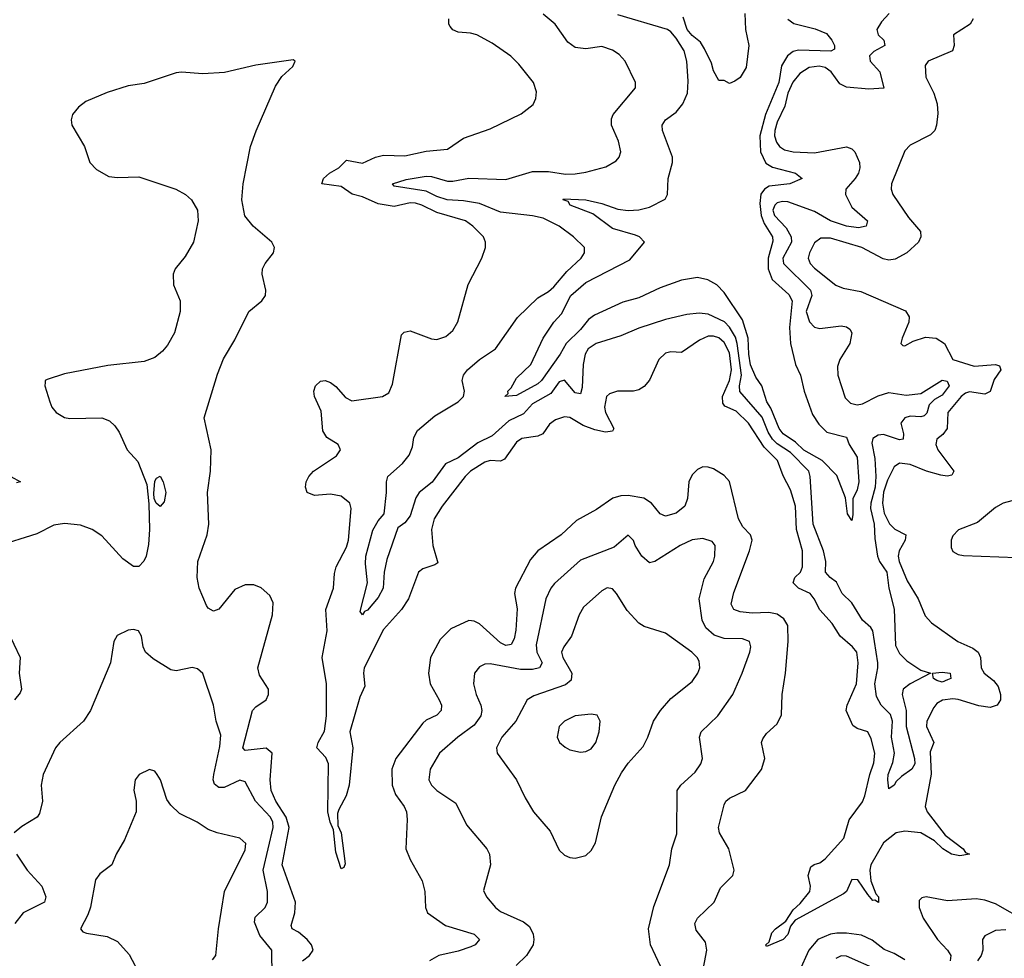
# Model space of a CAD drawing. Header units: inches. Extents: x 1552611 to 1694776, y 811966 to 917215.
# Tile 519 of 549: x 1663962 to 1667664, y 901799 to 905326. Entities that reach past the tile are written whole.
import ezdxf

# ---------------------------------------------------------------- set-up
doc = ezdxf.new("R2010")
doc.units = ezdxf.units.IN
doc.header["$MEASUREMENT"] = 0
doc.layers.add('B6960', color=7, linetype='Continuous')

msp = doc.modelspace()

# ---------------------------------------------------------------- linework, layer by layer
at = {"layer": 'B6960', "color": 5}
for points, elevation in [([(1667230.2, 905350.2), (1667201.6, 905318.4), (1667183.9, 905290), (1667189.4, 905270), (1667211.1, 905250), (1667214.9, 905230), (1667172.9, 905207.1), (1667156.8, 905190), (1667159.4, 905170), (1667196, 905130), (1667210.8, 905069.2), (1667154.4, 905065.6), (1667070, 905073.2), (1667045.8, 905085.8), (1667012.6, 905130), (1666990, 905146.4), (1666967.8, 905152.2), (1666930, 905147), (1666895.2, 905124.8), (1666868.3, 905091.7), (1666849.8, 905050), (1666838.6, 905001.4), (1666810, 904940.9), (1666800.4, 904910), (1666799.7, 904890), (1666806.7, 904866.7), (1666818.9, 904850), (1666837.4, 904837.4), (1666870, 904830.4), (1666950, 904826.1), (1667070, 904848.2), (1667090, 904840.6), (1667101.5, 904830), (1667119.8, 904790), (1667121.1, 904770), (1667115.3, 904750), (1667103.5, 904730), (1667067.6, 904690), (1667066.3, 904670), (1667090, 904621.4), (1667148.9, 904570), (1667143.7, 904550), (1667116.1, 904543.9), (1667069.8, 904550), (1667010, 904570.7), (1666950, 904605.9), (1666850, 904641.3), (1666830, 904642.9), (1666810, 904638.4), (1666800.4, 904630), (1666793.4, 904610), (1666799.4, 904590), (1666843.9, 904543.9), (1666862.8, 904510), (1666863, 904490), (1666830.5, 904430), (1666833.3, 904410), (1666934.5, 904310), (1666939.5, 904290), (1666918.8, 904230), (1666930.9, 904190.9), (1666950, 904170.9), (1666970, 904166.4), (1667050, 904175.4), (1667070, 904172.3), (1667082.8, 904162.8), (1667090.2, 904150.2), (1667082.3, 904110), (1667045.4, 904050), (1667036.4, 904023.6), (1667038.2, 903990), (1667065.6, 903905.6), (1667085.2, 903885.2), (1667110, 903878.9), (1667130, 903883), (1667190, 903913.1), (1667230, 903925.4), (1667294.8, 903914.8), (1667350, 903921.5), (1667430, 903971.2), (1667448.5, 903968.5), (1667456, 903950), (1667430, 903915.5), (1667401.1, 903898.9), (1667380.8, 903879.2), (1667372.1, 903848), (1667362.5, 903837.5), (1667350, 903833.7), (1667310, 903836.5), (1667290, 903829.9), (1667275, 903810), (1667284.5, 903770), (1667284, 903750), (1667270, 903747.9), (1667210, 903767.8), (1667190, 903764.5), (1667170, 903752.1), (1667165, 903735.1), (1667177, 903677), (1667181.2, 903610), (1667178.6, 903570), (1667161.3, 903510), (1667161.1, 903490), (1667174.9, 903430), (1667176.8, 903376.8), (1667186.3, 903310), (1667194.3, 903290), (1667222.2, 903250), (1667229.1, 903190), (1667249.2, 903110.8), (1667254.9, 902974.9), (1667270, 902944), (1667296.9, 902916.9), (1667350, 902882.4), (1667386, 902870), (1667309.6, 902830.4), (1667283.8, 902810), (1667279.8, 902790), (1667294.8, 902730), (1667295.1, 902670), (1667325.6, 902550), (1667326.8, 902530), (1667316.6, 902510), (1667277.4, 902482.6), (1667257, 902463), (1667250, 902449.6), (1667230, 902436), (1667225.3, 902470), (1667227.5, 902490), (1667245, 902535), (1667250.7, 902570), (1667239, 902630), (1667242.8, 902690), (1667235.2, 902715.2), (1667200.5, 902750), (1667182.9, 902782.9), (1667176.5, 902830), (1667188.3, 902890), (1667187.7, 902910), (1667169.4, 903029.4), (1667162.1, 903042.1), (1667129.9, 903069.9), (1667090, 903134.4), (1667054.2, 903170), (1667032.3, 903212.3), (1667008.5, 903230), (1666991.5, 903250), (1666992.1, 903290), (1666984.2, 903330), (1666945.5, 903430), (1666933.8, 903610), (1666928.7, 903630), (1666859.9, 903699.9), (1666810, 903732.3), (1666792.5, 903750), (1666776.4, 903776.4), (1666752.9, 903832.9), (1666669.3, 903929.3), (1666667.8, 903950), (1666675.1, 903990), (1666659.7, 904110), (1666652.7, 904132.7), (1666630.9, 904170.9), (1666611.5, 904191.5), (1666550, 904220.2), (1666516.5, 904223.5), (1666470, 904219.1), (1666390, 904199.8), (1666290, 904167.6), (1666221.5, 904138.5), (1666128.8, 904110), (1666099.7, 904090), (1666088.3, 904070), (1666080.1, 904030), (1666076.1, 903943.9), (1666070, 903920.8), (1666050, 903923.9), (1666010, 903972), (1665990, 903965.4), (1665958.1, 903921.9), (1665890, 903882.7), (1665855.4, 903844.6), (1665800.6, 903819.4), (1665737.7, 903762.3), (1665684.3, 903735.7), (1665610, 903680.1), (1665563.2, 903656.8), (1665512, 903588), (1665463.3, 903550), (1665451.7, 903530), (1665430, 903462.1), (1665410, 903435.2), (1665383.2, 903416.8), (1665341.9, 903298.1), (1665331.7, 903250), (1665328.4, 903190), (1665310, 903154.5), (1665270, 903107.2), (1665257.7, 903102.3), (1665250, 903089.4), (1665242.3, 903102.3), (1665269.9, 903210), (1665261.3, 903281.3), (1665263.6, 903310), (1665290, 903408), (1665310, 903443.5), (1665331.8, 903470), (1665341, 903550), (1665340.3, 903590), (1665346.2, 903610), (1665401.6, 903658.4), (1665426, 903690), (1665438.8, 903721.2), (1665443.3, 903756.7), (1665457.6, 903782.4), (1665522.1, 903837.9), (1665609.7, 903890), (1665630.6, 903910), (1665634.2, 903930), (1665625.1, 903970), (1665630.8, 903990), (1665644.8, 904010), (1665690, 904049.4), (1665750.5, 904089.5), (1665833, 904207), (1665910, 904281.3), (1665950, 904305.2), (1665970, 904322.7), (1666019.3, 904380.7), (1666072.4, 904430), (1666084.7, 904450), (1666084.7, 904470), (1666043.9, 904510), (1665990, 904550.6), (1665930, 904580.2), (1665890, 904589.9), (1665770, 904602.6), (1665690, 904635.5), (1665630, 904645.8), (1665569.4, 904649.4), (1665530, 904662.3), (1665490, 904682.2), (1665370, 904700.9), (1665363.6, 904710), (1665414.2, 904725.8), (1665490, 904738.8), (1665510, 904737.3), (1665570, 904719.7), (1665590, 904719.4), (1665650, 904731.4), (1665790, 904725.9), (1665890, 904755.4), (1665950, 904755.5), (1666013.6, 904746.4), (1666050, 904747.1), (1666090, 904753), (1666166.1, 904773.9), (1666203.9, 904796.1), (1666216.2, 904810), (1666222.4, 904830), (1666213.5, 904870), (1666186.6, 904930), (1666186.6, 904953.4), (1666193.1, 904970), (1666277, 905070), (1666277, 905090), (1666238.5, 905170), (1666215.6, 905195.6), (1666190, 905212.2), (1666150, 905225.3), (1666090, 905216.5), (1666050, 905221.3), (1666022.3, 905242.3), (1665975.5, 905310), (1665930, 905347.5)], 760), ([(1666688.4, 905350), (1666690.3, 905290), (1666703, 905230), (1666693.2, 905146.8), (1666670, 905108.7), (1666650, 905095.3), (1666630, 905086), (1666610, 905098), (1666590, 905098), (1666570, 905134), (1666562.5, 905162.5), (1666537.1, 905217.1), (1666522, 905242), (1666490, 905267.6), (1666471.6, 905290), (1666455.7, 905335.7)], 720), ([(1667546, 905330), (1667535.8, 905310), (1667472.4, 905270), (1667474.9, 905230), (1667468.9, 905210), (1667378, 905170), (1667366.2, 905153.8), (1667369.2, 905110), (1667399.1, 905050), (1667411.6, 905010), (1667413.8, 904973.8), (1667409.1, 904930), (1667402.3, 904910), (1667386.4, 904893.6), (1667310, 904854.6), (1667290, 904834), (1667239.4, 904710), (1667238.5, 904690), (1667244.1, 904670), (1667303.5, 904583.5), (1667349.2, 904530), (1667350.2, 904510), (1667340.6, 904490), (1667297.8, 904450), (1667253.3, 904426.7), (1667230, 904423.1), (1667208, 904428), (1667127.4, 904470), (1667010, 904505.7), (1666974.4, 904505.6), (1666950, 904487.4), (1666930.9, 904450), (1666926.6, 904430), (1666934.2, 904410), (1666950, 904393), (1667030, 904329.2), (1667057.7, 904317.7), (1667124.7, 904304.7), (1667292.6, 904232.6), (1667305.6, 904210), (1667304.6, 904190), (1667279.5, 904130), (1667274.8, 904110), (1667282.4, 904102.4), (1667290, 904100.5), (1667321.4, 904118.6), (1667367.1, 904132.9), (1667407.7, 904130), (1667438.8, 904110), (1667469.7, 904049.7), (1667550, 904024.6), (1667631, 904030), (1667645.4, 904025.4), (1667650, 904014.8), (1667651.1, 904010), (1667626, 903974), (1667610, 903929), (1667590, 903919.1), (1667532.3, 903927.7), (1667517.6, 903922.4), (1667501.1, 903910), (1667451.2, 903850), (1667448.4, 903790), (1667432.6, 903767.4), (1667410.2, 903750), (1667405.9, 903730), (1667414, 903710), (1667474.4, 903630), (1667465.9, 903614.1), (1667448.7, 903611.3), (1667425.2, 903614.8), (1667371.4, 903630), (1667310, 903655.3), (1667270, 903660.4), (1667250, 903646), (1667223.9, 903596.1), (1667210, 903550.7), (1667205.2, 903510), (1667212, 903472), (1667232.1, 903432.1), (1667251.8, 903411.8), (1667293.8, 903390), (1667290.6, 903370), (1667268.9, 903330), (1667264.8, 903310), (1667268.1, 903290), (1667298, 903218), (1667340.1, 903150), (1667365.9, 903085.9), (1667390, 903060.2), (1667488.8, 902990), (1667545.1, 902965.1), (1667566, 902950), (1667573.8, 902930), (1667576.1, 902890), (1667587.9, 902870), (1667623.3, 902843.3), (1667640.8, 902820.8), (1667649.7, 902790), (1667648.8, 902770), (1667637.1, 902750), (1667610, 902741), (1667568.2, 902748.2), (1667490, 902771.5), (1667470, 902773.7), (1667431.5, 902768.5), (1667410, 902756.3), (1667398.1, 902741.9), (1667372, 902690), (1667371.3, 902670), (1667398.6, 902610), (1667384.9, 902575.1), (1667388.4, 902491.5), (1667366, 902370), (1667373.3, 902350), (1667441.4, 902261.4), (1667509.4, 902210), (1667517.2, 902197.2), (1667532.7, 902190), (1667496.5, 902183.5), (1667464.7, 902190), (1667433.1, 902210), (1667400.9, 902240.9), (1667350, 902270.6), (1667290, 902276.7), (1667256.5, 902270), (1667210, 902233.2), (1667161.4, 902150), (1667157.9, 902130), (1667161.9, 902090), (1667181, 902041), (1667190.3, 902030), (1667191.2, 902008.8), (1667177.3, 902017.3), (1667170, 902016.5), (1667150, 902038.3), (1667113.6, 902093.6), (1667090, 902095.4), (1667070.5, 902050), (1667059.2, 902040.8), (1666877.9, 901942.1), (1666860.2, 901919.8), (1666850, 901888), (1666832.6, 901870), (1666770, 901843), (1666767.6, 901850), (1666779, 901861), (1666790, 901894.6), (1666803, 901910), (1666841.8, 901938.2), (1666870, 901980.9), (1666895.6, 902004.4), (1666932.4, 902050), (1666935, 902070), (1666926.8, 902110), (1666936.8, 902143.2), (1666948.6, 902151.4), (1666970, 902157.3), (1666990, 902173.1), (1667060.1, 902250), (1667080.7, 902319.3), (1667130, 902387.5), (1667139.4, 902410), (1667157.5, 902490), (1667173.2, 902533.2), (1667176.9, 902570), (1667163.6, 902623.6), (1667150.7, 902650), (1667110, 902662.3), (1667093.7, 902673.7), (1667068.8, 902730), (1667072.8, 902750), (1667108.2, 902830), (1667113.8, 902910), (1667108.7, 902950), (1667092.6, 902970), (1667046.2, 903010), (1667017.1, 903057.1), (1666970, 903109.1), (1666949.4, 903150), (1666933.9, 903170), (1666889.9, 903190), (1666869.4, 903210), (1666876.6, 903230), (1666897.3, 903250), (1666904.8, 903270), (1666905.4, 903330), (1666882, 903410), (1666878.6, 903498.6), (1666860, 903560), (1666832.4, 903612.4), (1666811.1, 903670), (1666760.5, 903720.5), (1666702.4, 903810), (1666655.6, 903855.6), (1666613.4, 903873.5), (1666605.6, 903885.6), (1666604.4, 903910), (1666630.6, 903970), (1666638.4, 904010), (1666630, 904074.7), (1666610, 904113.8), (1666590, 904130.6), (1666570, 904137.5), (1666550, 904136.7), (1666517.6, 904122.4), (1666450, 904075.6), (1666410, 904077.7), (1666390, 904073.7), (1666364.9, 904050), (1666330, 903971.6), (1666310, 903948.4), (1666290, 903935.2), (1666270.1, 903929.9), (1666209.4, 903930.6), (1666179.6, 903920.4), (1666168.6, 903910), (1666160.4, 903870), (1666163.7, 903850), (1666195, 903790), (1666190, 903780.4), (1666164.2, 903775.8), (1666124.6, 903784.6), (1666080.8, 903800.8), (1666030, 903831.4), (1666010, 903834.2), (1665976.8, 903823.2), (1665954.1, 903805.9), (1665928.9, 903770), (1665910, 903760.9), (1665850, 903752.1), (1665830, 903738.4), (1665785, 903675), (1665770, 903667.2), (1665730, 903669.9), (1665710, 903663.9), (1665656.9, 903630), (1665636.1, 903610), (1665550, 903498), (1665520.2, 903450), (1665510.2, 903410), (1665514.6, 903350), (1665534.3, 903285.7), (1665522.5, 903277.5), (1665477.2, 903262.8), (1665460.7, 903250), (1665424.2, 903150), (1665397.1, 903110), (1665330, 903034.8), (1665257.2, 902890), (1665254.6, 902870), (1665258.9, 902821.1), (1665240, 902780), (1665202.5, 902650), (1665214.1, 902590), (1665200.6, 902450), (1665188.9, 902410), (1665161.2, 902358.8), (1665157, 902343), (1665158.2, 902298.2), (1665170.4, 902270), (1665185.8, 902154.2), (1665179.9, 902140.1), (1665170, 902135.1), (1665150, 902198), (1665141.9, 902281.9), (1665128.7, 902310), (1665120.6, 902350), (1665122.7, 902530), (1665113.2, 902553.2), (1665078.6, 902590), (1665084.1, 902610), (1665107.4, 902652.6), (1665115.3, 902710), (1665115.6, 902830), (1665099.1, 902930), (1665118, 903030), (1665113.3, 903110), (1665141.8, 903190), (1665145.4, 903245.4), (1665152, 903270), (1665190, 903344.7), (1665198.4, 903370), (1665208.6, 903490), (1665202.4, 903510), (1665170, 903535.8), (1665130, 903543.2), (1665070, 903538.5), (1665043, 903550), (1665036.9, 903570), (1665038.5, 903590), (1665048.7, 903610), (1665066.6, 903630), (1665153.1, 903686.9), (1665167.3, 903710), (1665159.5, 903730), (1665116.7, 903756.7), (1665101.5, 903781.5), (1665094.7, 903854.7), (1665070.7, 903910), (1665068.2, 903930), (1665074.2, 903950), (1665092.4, 903967.6), (1665110, 903970.9), (1665130, 903962.7), (1665150, 903947.7), (1665186.5, 903906.5), (1665210, 903893.9), (1665326, 903910), (1665350, 903924), (1665363.9, 903956.1), (1665397.4, 904142.6), (1665407.3, 904152.7), (1665430, 904156.5), (1665510, 904127.2), (1665530, 904124.7), (1665563.6, 904136.4), (1665590, 904158.9), (1665609.2, 904190.8), (1665648.4, 904331.6), (1665699.7, 904430), (1665713.3, 904470), (1665713.6, 904490), (1665705.1, 904510), (1665666, 904550), (1665637.6, 904570), (1665530, 904601.9), (1665474.2, 904630), (1665450, 904636.6), (1665430, 904637.9), (1665370, 904624.4), (1665310, 904634), (1665250, 904660.3), (1665211.3, 904671.3), (1665170, 904699.4), (1665098.3, 904710), (1665104.5, 904730), (1665126.7, 904750), (1665161.5, 904770), (1665190, 904798.9), (1665250, 904787.3), (1665299.1, 904810), (1665330, 904817.6), (1665410, 904814.6), (1665490, 904831.7), (1665570, 904840.3), (1665630, 904881.1), (1665730, 904916.5), (1665847.5, 904972.5), (1665892.6, 905007.4), (1665902.9, 905030), (1665904.8, 905055.2), (1665893, 905090), (1665839, 905159), (1665808.8, 905188.8), (1665737.9, 905237.9), (1665680.7, 905270), (1665656.4, 905276.4), (1665610, 905279.6), (1665590, 905287.8), (1665580.5, 905300.5), (1665575.5, 905310), (1665575.3, 905330)], 780), ([(1666850, 905327.9), (1666872.3, 905312.3), (1666952.5, 905292.5), (1666994.6, 905274.6), (1667015.8, 905250), (1667025.8, 905230), (1667024.9, 905215.1), (1667011.7, 905208.3), (1666890, 905211.7), (1666870, 905206.7), (1666849.1, 905190.9), (1666826.5, 905153.5), (1666815.8, 905090), (1666765.2, 904970), (1666743.9, 904890), (1666746.7, 904830), (1666767.5, 904787.5), (1666792.3, 904772.3), (1666878.7, 904750), (1666903.1, 904730), (1666857.3, 904710), (1666779.3, 904700.7), (1666762, 904690), (1666748.7, 904671.3), (1666744.3, 904635.7), (1666749, 904590), (1666760.2, 904560.2), (1666791.8, 904510), (1666793.7, 904493.7), (1666776.1, 904430), (1666775.4, 904390), (1666791.4, 904350), (1666854.1, 904294.1), (1666865.9, 904270), (1666856.5, 904170), (1666859.3, 904110), (1666878.4, 904030), (1666897.5, 903990), (1666910.8, 903930.8), (1666942.2, 903842.2), (1666966, 903806), (1666996.9, 903776.9), (1667070, 903757.3), (1667080.4, 903730), (1667110, 903682.8), (1667116.5, 903590), (1667110, 903559), (1667094.7, 903525.3), (1667094.6, 903465.4), (1667090, 903444), (1667074, 903470), (1667067.1, 903530), (1667033.5, 903613.5), (1666979.4, 903670), (1666910, 903708.9), (1666879.2, 903739.2), (1666831.7, 903770), (1666816.6, 903790), (1666786, 903866), (1666771.2, 903890), (1666751.5, 903950), (1666730, 903983.1), (1666710, 904028.8), (1666702.7, 904070), (1666700.2, 904130), (1666679, 904199), (1666610, 904301), (1666582.5, 904330), (1666549.4, 904349.4), (1666510, 904357.6), (1666450, 904347.6), (1666370, 904318.1), (1666290, 904281.7), (1666230, 904264.7), (1666123.5, 904216.5), (1666100.7, 904199.3), (1666070, 904161.9), (1666015.8, 904110), (1665994.2, 904070), (1665923.8, 903970), (1665910, 903958.3), (1665830, 903914.5), (1665786, 903910), (1665798, 903922), (1665797, 903930), (1665810, 903943), (1665830, 903979.6), (1665882.9, 904030), (1665929.4, 904130), (1665969.4, 904190), (1665999.2, 904220.8), (1666033.3, 904290), (1666090, 904339.3), (1666255.6, 904424.4), (1666310.8, 904490), (1666292.4, 904510), (1666276.8, 904516.8), (1666190, 904541.9), (1666116.8, 904596.8), (1666031.2, 904630), (1666023.6, 904643.6), (1666005.1, 904650), (1666006.3, 904653.7), (1666090.8, 904649.2), (1666150, 904635.2), (1666210, 904613.9), (1666250, 904609.6), (1666290, 904612.1), (1666330, 904621.7), (1666388.4, 904651.6), (1666397.9, 904670), (1666400, 904730), (1666415.8, 904790), (1666416.2, 904810), (1666379, 904910), (1666376.7, 904930), (1666389.8, 904950), (1666430, 904979.3), (1666454.8, 905010), (1666472.9, 905050), (1666475.2, 905095.2), (1666470.3, 905170), (1666459.9, 905210), (1666430, 905256.9), (1666410, 905281.4), (1666396.8, 905290), (1666210, 905344.6)], 740), ([(1665025.6, 901790), (1665051.2, 901810), (1665064.6, 901830), (1665058.5, 901850), (1665042.6, 901870), (1665010, 901897.8), (1664986.8, 901910), (1664982.8, 901922.8), (1664996.6, 901970), (1664998.2, 902010), (1664949.1, 902150), (1664975.2, 902290), (1664963.7, 902330), (1664925.1, 902390), (1664907.2, 902430), (1664902.9, 902470), (1664911.6, 902570), (1664888.8, 902588.8), (1664810, 902579.4), (1664801.3, 902590), (1664837.5, 902730), (1664850, 902744.1), (1664888.7, 902770), (1664897.3, 902790), (1664896.8, 902810), (1664863.1, 902863.1), (1664857.5, 902890), (1664912.1, 903090), (1664914.3, 903134.3), (1664902, 903162), (1664870, 903191), (1664842, 903202), (1664810, 903202.3), (1664770, 903185.3), (1664710, 903110.8), (1664690, 903103.8), (1664670, 903114.3), (1664664.5, 903124.5), (1664637.1, 903190), (1664629.4, 903230.6), (1664631.9, 903290), (1664666, 903390), (1664673, 903430), (1664668, 903550), (1664679.3, 903630), (1664682, 903710), (1664655.8, 903830), (1664705.5, 903994.5), (1664727.7, 904052.3), (1664770, 904123), (1664823.1, 904230), (1664872, 904270), (1664885.6, 904290), (1664887.8, 904310), (1664873, 904370), (1664874.7, 904390), (1664884.2, 904410), (1664915.6, 904450), (1664919.6, 904470), (1664909.5, 904490), (1664839.6, 904550), (1664808.7, 904588.7), (1664797.2, 904650), (1664802, 904710), (1664829.7, 904850), (1664850.7, 904909.3), (1664923.7, 905076.3), (1664947.6, 905112.4), (1664988.7, 905150), (1664998, 905170), (1664990, 905175.3), (1664850, 905155.6), (1664731.8, 905128.2), (1664650, 905122.4), (1664570.3, 905129.7), (1664550, 905127.1), (1664430, 905086), (1664370, 905078), (1664290, 905052.7), (1664210, 905019.5), (1664182.5, 904997.5), (1664160.5, 904970), (1664154.9, 904950), (1664158, 904930), (1664205.5, 904850), (1664226, 904790), (1664250, 904763), (1664296.5, 904736.5), (1664330, 904733.1), (1664410, 904735.9), (1664549.1, 904689.1), (1664584.9, 904670), (1664607.7, 904650), (1664630.4, 904610), (1664632.2, 904570), (1664615.3, 904490), (1664583.8, 904436.2), (1664546.4, 904390), (1664538.4, 904370), (1664540.3, 904330), (1664564.6, 904270), (1664564.6, 904230), (1664543.9, 904150), (1664517.3, 904102.7), (1664498.9, 904081.1), (1664470, 904057.4), (1664430, 904041.4), (1664292.8, 904027.2), (1664130, 903995.1), (1664065.5, 903974.5), (1664058, 903970), (1664056.9, 903963.1), (1664056, 903950), (1664074.9, 903890), (1664083, 903870), (1664099.3, 903850), (1664130, 903832), (1664150, 903827.2), (1664270, 903830.3), (1664299.2, 903819.2), (1664320, 903800), (1664336.1, 903776.1), (1664366.3, 903710), (1664405.6, 903665.6), (1664439.3, 903579.3), (1664447.4, 903507.4), (1664450.2, 903410), (1664446.1, 903353.9), (1664437.1, 903310), (1664428.7, 903291.3), (1664410, 903271.1), (1664390, 903272), (1664350, 903300.3), (1664270, 903386.4), (1664234.7, 903410), (1664190, 903426.6), (1664130, 903433.5), (1664090, 903427.4), (1664025.9, 903394.1), (1663873.9, 903346.1)], 820), ([(1663928.2, 903610), (1663964.9, 903590), (1663950, 903585.5)], 780), ([(1666522.4, 901710), (1666544.7, 901830), (1666540.2, 901860.2), (1666505.3, 901905.3), (1666500.6, 901930), (1666510.7, 901950), (1666573.1, 902010), (1666596.6, 902063.4), (1666642.6, 902110), (1666648.5, 902130), (1666628.2, 902210), (1666593.4, 902270), (1666589.2, 902290), (1666610, 902376.3), (1666616.4, 902390), (1666630, 902400.7), (1666691.2, 902430), (1666751.3, 902508.7), (1666763.5, 902550), (1666751.2, 902610), (1666755.8, 902624.2), (1666770, 902644.4), (1666810, 902680.3), (1666825.7, 902714.3), (1666828.1, 902790), (1666841, 902870), (1666851, 902989), (1666849.9, 903050), (1666834.6, 903074.6), (1666810, 903092), (1666778.2, 903098.2), (1666716.1, 903096.1), (1666670, 903101.3), (1666646.8, 903110), (1666636.8, 903130), (1666646.2, 903173.8), (1666705.8, 903330), (1666715.9, 903370), (1666709.9, 903390), (1666681.1, 903421.1), (1666664.6, 903450), (1666630, 903590.8), (1666610, 903613.7), (1666570, 903638.4), (1666550, 903645.1), (1666530, 903645.4), (1666510, 903635.8), (1666490, 903616.2), (1666478, 903590), (1666473, 903527), (1666462.4, 903497.6), (1666430, 903472.1), (1666390, 903460.6), (1666370, 903468.9), (1666337, 903510), (1666307.9, 903527.9), (1666250, 903538.7), (1666222.4, 903537.6), (1666191.8, 903528.2), (1666130, 903486), (1666055.2, 903444.8), (1665997.2, 903390), (1665909.5, 903330.5), (1665881.7, 903298.3), (1665825.8, 903190), (1665822.1, 903170), (1665832, 903112), (1665827.3, 903032.7), (1665820.5, 902999.5), (1665810, 902978.5), (1665790, 902974.9), (1665770, 902984.7), (1665690, 903055.9), (1665670, 903066), (1665650, 903068.2), (1665583.1, 903036.9), (1665542.4, 902997.6), (1665506.3, 902930), (1665499.3, 902870), (1665504.7, 902830), (1665539.3, 902770), (1665547.1, 902750), (1665546.4, 902730), (1665530, 902712.2), (1665490, 902693.8), (1665476.9, 902683.1), (1665376.3, 902550), (1665360.9, 902510), (1665361.6, 902450), (1665374.5, 902414.5), (1665407.9, 902370), (1665416.2, 902350), (1665419, 902321), (1665414, 902210), (1665429.3, 902170), (1665475.2, 902090), (1665485, 902050), (1665487.6, 901990), (1665494.6, 901970), (1665562.3, 901922.3), (1665670.2, 901890), (1665691, 901870), (1665674.7, 901850), (1665657.4, 901842.6), (1665610, 901825.4), (1665537.6, 901810), (1665503.1, 901790)], 820), ([(1667730, 903528.5), (1667658.8, 903510), (1667630, 903492.6), (1667563.4, 903436.6), (1667491.1, 903408.9), (1667470, 903386.3), (1667463.7, 903370), (1667463.3, 903343.4), (1667470, 903328.2), (1667490, 903316.8), (1667510, 903313.1), (1667710, 903305.7)], 820), ([(1666370.9, 901770), (1666334, 901850), (1666326.5, 901910), (1666346.6, 901993.4), (1666404.4, 902150), (1666414, 902210), (1666432.7, 902267.3), (1666433.7, 902430), (1666446.9, 902450), (1666501.3, 902498.7), (1666523.1, 902530), (1666528.5, 902550), (1666517.2, 902630), (1666523.5, 902650), (1666586.2, 902710), (1666642.8, 902790), (1666678.2, 902870), (1666706.5, 902950), (1666710.7, 902970), (1666705.1, 902990), (1666679.4, 902999.4), (1666610, 903001.3), (1666572.8, 903012.8), (1666541, 903041), (1666527.5, 903070), (1666516.5, 903150), (1666535.5, 903224.5), (1666570.5, 903290), (1666575.9, 903310), (1666576.8, 903350), (1666565.7, 903365.7), (1666530, 903376.5), (1666490, 903371.7), (1666444.6, 903350), (1666350, 903290.8), (1666330, 903285.4), (1666300.8, 903310), (1666275.3, 903350), (1666270, 903369.2), (1666250, 903389), (1666196.4, 903343.6), (1666070, 903295.4), (1665971.9, 903208.1), (1665958.3, 903190), (1665940.1, 903150), (1665903.3, 902976.7), (1665906.4, 902950), (1665925.8, 902910), (1665916.5, 902890), (1665890, 902883.8), (1665844.4, 902884.4), (1665730, 902906.1), (1665710, 902903.9), (1665690, 902893.8), (1665671.8, 902870), (1665668.1, 902830), (1665678, 902790), (1665695.3, 902750), (1665699.4, 902730), (1665695.9, 902710), (1665670, 902675.6), (1665609.4, 902630.6), (1665540.2, 902570), (1665504.6, 902510), (1665500.3, 902470), (1665510.3, 902450), (1665530.4, 902430), (1665601.8, 902381.8), (1665641.1, 902301.1), (1665718, 902210), (1665728, 902190), (1665732.4, 902150), (1665705.8, 902054.2), (1665716.4, 902030), (1665750.2, 901990.2), (1665770, 901975.3), (1665855.9, 901935.9), (1665878.2, 901918.2), (1665892, 901890), (1665895.3, 901870), (1665892, 901850), (1665867, 901810), (1665828.5, 901771.5)], 840), ([(1663916.5, 903030), (1663963.8, 902930), (1663959.6, 902870), (1663968.4, 902810), (1663963.8, 902796.2), (1663942.8, 902770)], 820), ([(1664910.6, 901730.6), (1664909.8, 901830), (1664864.7, 901884.7), (1664844.6, 901935.4), (1664846.8, 901953.2), (1664884.2, 901990), (1664892.9, 902010), (1664893.8, 902050), (1664877.6, 902130), (1664914.3, 902290), (1664913.8, 902310), (1664904.5, 902330), (1664847.9, 902390), (1664810, 902462.2), (1664790, 902468.2), (1664730, 902441.4), (1664710, 902441.1), (1664693.8, 902453.8), (1664689.3, 902470), (1664691.3, 902490), (1664714.5, 902594.5), (1664717.4, 902637.4), (1664700.4, 902690), (1664689.8, 902749.8), (1664650, 902869), (1664630, 902886.6), (1664610, 902892.3), (1664550, 902879.3), (1664530, 902883.7), (1664464.1, 902924.1), (1664434.5, 902950), (1664426, 902970), (1664419.3, 903010), (1664408, 903030), (1664390, 903034.5), (1664370, 903032), (1664328, 903012), (1664316, 902990), (1664303, 902910), (1664228.4, 902730), (1664201.6, 902690), (1664113, 902610), (1664096.4, 902590), (1664050.4, 902490), (1664042.4, 902450), (1664047, 902390), (1664036.7, 902343.3), (1664027.7, 902330), (1663970, 902294.7), (1663940.5, 902270)], 840), ([(1664686.3, 901793.7), (1664699.2, 901810), (1664709.8, 901909.8), (1664732, 902050), (1664810, 902206.7), (1664811.7, 902230), (1664789.3, 902250), (1664704, 902270), (1664670, 902283.6), (1664629.5, 902310), (1664563, 902343), (1664530, 902374.5), (1664515.5, 902395.5), (1664490.8, 902470), (1664479.2, 902490), (1664470, 902502), (1664450, 902508.3), (1664410.5, 902490), (1664395.8, 902470), (1664390.4, 902430.4), (1664399.3, 902390), (1664399.3, 902350), (1664355.6, 902244.4), (1664324.2, 902190), (1664308.7, 902150), (1664263, 902117), (1664246.4, 902093.6), (1664228.2, 901991.8), (1664217.8, 901962.2), (1664190.6, 901910), (1664199.1, 901899.1), (1664213.4, 901893.4), (1664290, 901881.5), (1664330, 901862.4), (1664373.3, 901813.3), (1664417, 901730)], 860), ([(1663950, 902190.6), (1663990.3, 902130), (1664044.7, 902070), (1664060.6, 902030), (1664055.4, 902010), (1663975.4, 901970), (1663943.5, 901930)], 840), ([(1667750, 901936.6), (1667630, 902003.7), (1667590, 902017.3), (1667557.6, 902022.4), (1667450, 902015.2), (1667370, 902029.7), (1667353.4, 902026.6), (1667344.1, 902015.9), (1667344.1, 901990), (1667359.1, 901950), (1667411.9, 901870), (1667449.6, 901830), (1667462.3, 901810), (1667460.3, 901790)], 820), ([(1667290, 901793.7), (1667250, 901817.1), (1667211.5, 901831.5), (1667167.4, 901867.4), (1667126.2, 901886.2), (1667070, 901894), (1667033.5, 901893.5), (1667010, 901889.9), (1666962, 901870), (1666929, 901830), (1666892.7, 901750)], 820), ([(1667670, 901906.5), (1667630, 901903.4), (1667590, 901883.6), (1667581.5, 901870), (1667583.2, 901830), (1667577, 901810), (1667563.1, 901790)], 840), ([(1667190, 901753.9), (1667070, 901806.9), (1667050, 901808), (1667030, 901798.5)], 840)]:
    msp.add_lwpolyline(points, dxfattribs=dict(at, elevation=elevation))
for points, elevation in [([(1664490, 903497), (1664475.1, 903510), (1664467.2, 903527.2), (1664465.6, 903545.6), (1664470, 903592), (1664476.5, 903603.5), (1664490, 903610.5), (1664501.6, 903590), (1664511, 903550), (1664505.1, 903514.9)], 820), ([(1666170, 903190.8), (1666150, 903180.5), (1666081.4, 903118.6), (1666065.4, 903090), (1666037, 903010), (1666007.3, 902970), (1665998.2, 902950), (1666004.2, 902930), (1666038.1, 902870), (1666035.1, 902844.9), (1666013.3, 902826.7), (1665895.2, 902784.8), (1665870.1, 902769.9), (1665827.5, 902690), (1665774.3, 902630), (1665754.7, 902590), (1665756.5, 902570), (1665829.2, 902470), (1665861.8, 902401.8), (1665893.7, 902350), (1665956.5, 902276.5), (1665990, 902204.9), (1666010, 902186), (1666030, 902178), (1666050, 902175.5), (1666090, 902184.9), (1666110, 902204), (1666127, 902233), (1666149.8, 902330.2), (1666199.1, 902450), (1666224.2, 902495.8), (1666250, 902532.9), (1666305.6, 902594.4), (1666323.9, 902630), (1666344.8, 902690), (1666371.6, 902730), (1666410, 902775.2), (1666490, 902839.7), (1666511.4, 902870), (1666519.1, 902890), (1666516.1, 902916.1), (1666508.9, 902930), (1666488.8, 902950), (1666390, 903020.3), (1666310, 903046.2), (1666290, 903058.5), (1666246, 903106), (1666205.7, 903170), (1666190, 903186.9)], 860), ([(1667430, 902836.8), (1667410, 902843.4), (1667397.4, 902850), (1667394, 902870), (1667430, 902874.8), (1667460.5, 902870), (1667463.1, 902850), (1667450, 902845.2)], 760), ([(1666110, 902716.9), (1666050, 902709.8), (1666010, 902690.8), (1665990.3, 902670), (1665982.8, 902630), (1665991.8, 902610), (1666012.4, 902592.4), (1666030, 902582.8), (1666070, 902573.8), (1666090, 902576.3), (1666110, 902586.5), (1666128.2, 902610), (1666140.2, 902650), (1666144, 902690), (1666132.8, 902712.8)], 880)]:
    msp.add_lwpolyline(points, close=True, dxfattribs=dict(at, elevation=elevation))

doc.saveas('drawing.dxf')
